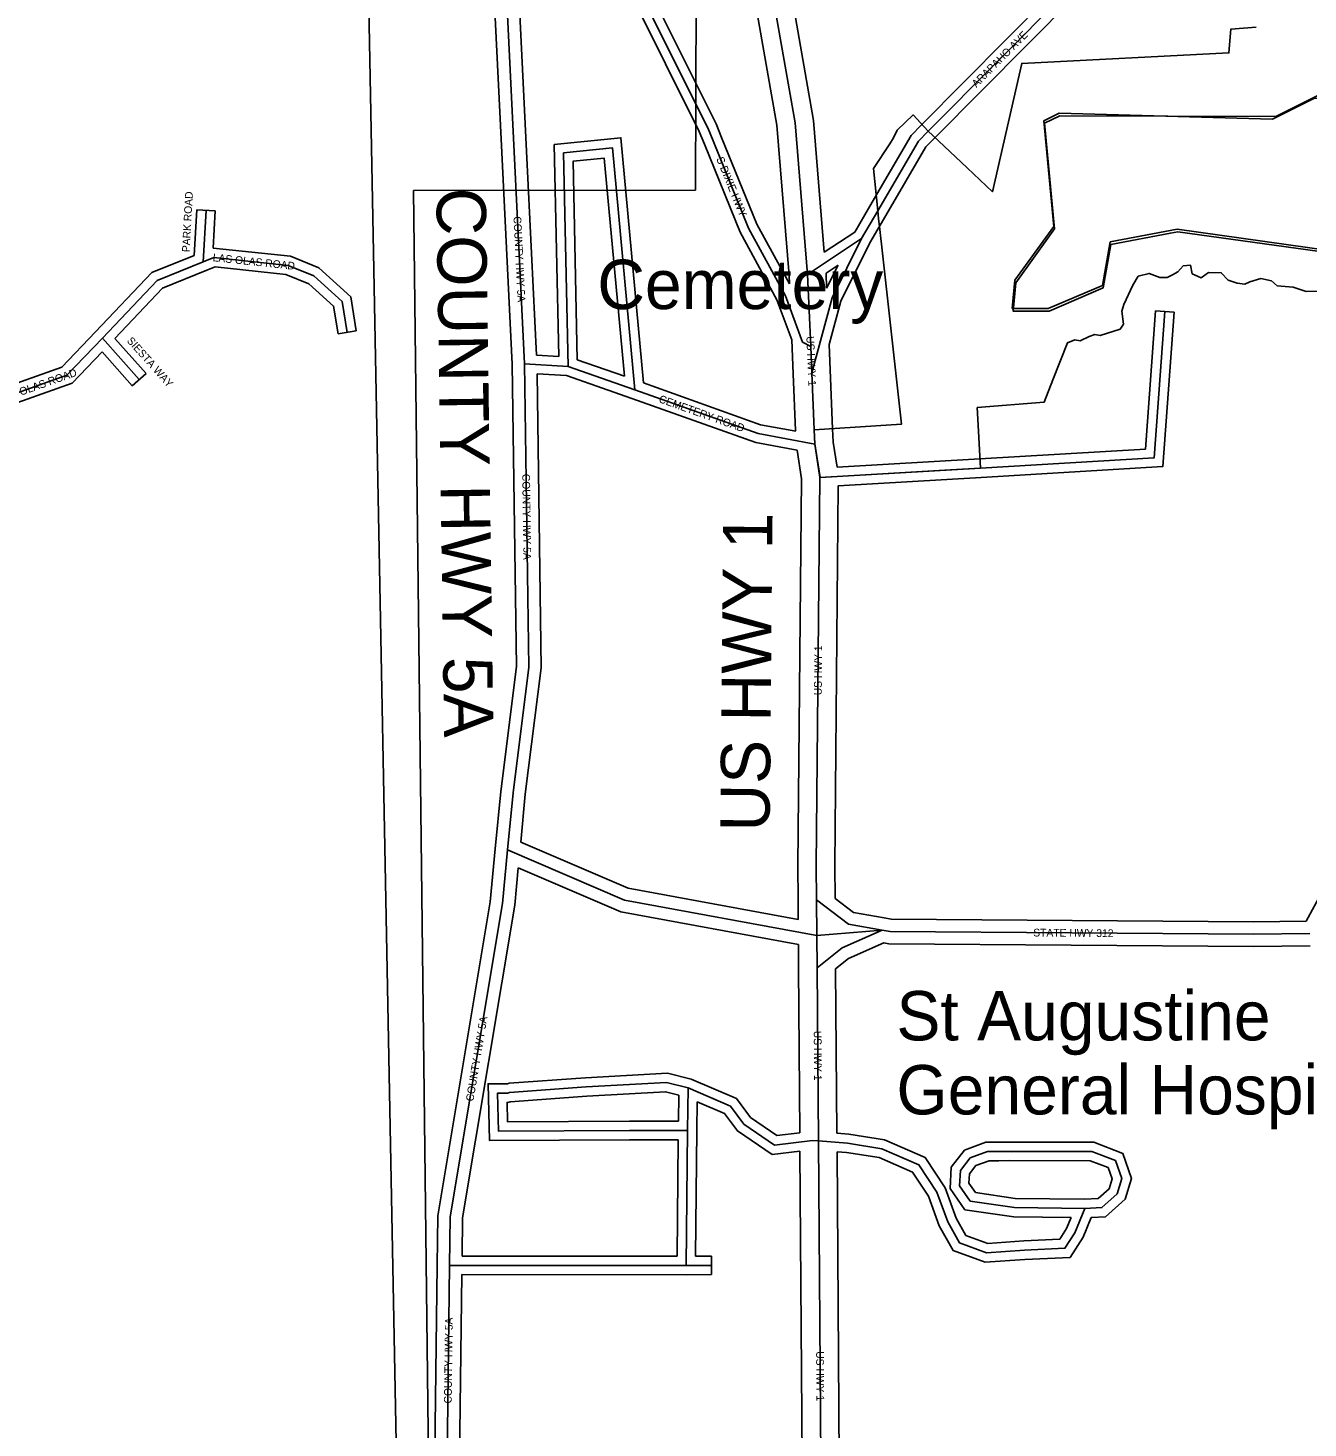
# Model space of a CAD drawing. Extents: x 418523 to 616617, y 1878279 to 2196743.
# Drawn here: x 551209 to 555359, y 2010049 to 2014588 of the extents above; entities that cross this region are included whole.
import ezdxf

# ---------------------------------------------------------------- set-up
doc = ezdxf.new("R2010")
doc.units = 0
for name, color, linetype in [('Level 1', 7, 'Continuous'), ('Level 13', 7, 'Continuous'), ('Level 14', 7, 'Continuous'), ('Level 19', 7, 'Continuous'), ('Level 22', 7, 'Continuous'), ('Level 23', 7, 'Continuous'), ('Level 28', 7, 'Continuous'), ('Level 31', 7, 'Continuous'), ('Level 32', 7, 'Continuous'), ('Level 34', 7, 'Continuous'), ('Level 5', 7, 'Continuous'), ('Level 57', 7, 'Continuous'), ('Level 8', 7, 'Continuous')]:
    doc.layers.add(name, color=color, linetype=linetype)

msp = doc.modelspace()

# ---------------------------------------------------------------- linework, layer by layer
at = {"layer": 'Level 1'}
for p, q in [((553375.196, 2014710.861), (553372.698, 2014063.056)), ((552313.778, 2014654.627), (552415.309, 2009343.34)), ((552458.241, 2014061.206), (553372.698, 2014063.056)), ((552542.897, 2006977.064), (552458.241, 2014061.206))]:
    msp.add_line(p, q, dxfattribs=at)
at = {"layer": 'Level 13'}
for p, q in [((553746.664, 2013555.467), (553736.541, 2013789.33)), ((553750.229, 2013469.997), (553746.664, 2013555.467)), ((553757.956, 2013285.599), (553750.229, 2013469.997)), ((553760.044, 2013239.045), (553757.956, 2013285.599)), ((553776.54, 2013130.628), (553760.044, 2013239.045)), ((553764.784, 2011871.667), (553776.54, 2013130.628)), ((553765.744, 2011761.476), (553764.784, 2011871.667)), ((553766.751, 2011645.973), (553765.744, 2011761.476)), ((553767.665, 2011541.091), (553766.751, 2011645.973)), ((553771.802, 2010979.224), (553767.665, 2011541.091)), ((553783.101, 2009462.728), (553771.802, 2010979.224))]:
    msp.add_line(p, q, dxfattribs=at)
msp.add_lwpolyline([(553736.541, 2013789.33), (553696.077, 2014281.113), (553622.144, 2014704.986), (553620.933, 2014710.196)], dxfattribs=at)
at = {"layer": 'Level 14'}
for p, q in [((553677.823, 2013758.422), (553676.648, 2013785.571)), ((553798.541, 2013744.477), (553796.439, 2013793.052)), ((553690.281, 2013467.496), (553685.716, 2013576.939)), ((553817.897, 2013288.287), (553806.434, 2013561.893)), ((553698.008, 2013283.087), (553690.282, 2013467.486)), ((553698.1, 2013281.026), (553698.015, 2013282.91)), ((553819.843, 2013244.917), (553817.897, 2013288.287)), ((553832.164, 2013163.942), (553819.843, 2013244.917)), ((553716.498, 2013126.367), (553702.37, 2013219.214)), ((553704.781, 2011871.686), (553716.498, 2013126.367)), ((553824.789, 2011871.647), (553836.298, 2013104.08)), ((553705.745, 2011760.952), (553704.781, 2011871.685)), ((553825.71, 2011766.021), (553824.789, 2011871.648)), ((553706.297, 2011697.754), (553705.745, 2011760.953)), ((553707.666, 2011540.568), (553707.006, 2011616.281)), ((553711.602, 2011006.093), (553707.665, 2011540.65)), ((553831.618, 2011004.781), (553827.694, 2011537.802)), ((553723.113, 2009461.532), (553712.049, 2010945.723)), ((553842.883, 2009492.561), (553832.064, 2010944.574))]:
    msp.add_line(p, q, dxfattribs=at)
for points in [[(553676.648, 2013785.57), (553636.5, 2014273.483), (553563.322, 2014693.031), (553559.295, 2014710.362)], [(553790.822, 2013861.326), (553755.653, 2014288.743), (553682.171, 2014710.031)]]:
    msp.add_lwpolyline(points, dxfattribs=at)
at = {"layer": 'Level 22'}
for p, q in [((552785.198, 2014186.577), (552761.217, 2014674.315)), ((552818.761, 2013499.89), (552785.198, 2014186.577)), ((552763.88, 2011923.15), (552781.555, 2012107.901)), ((553766.751, 2011645.973), (553978.479, 2011663.056)), ((552567.524, 2009949.453), (552575.95, 2010576.016))]:
    msp.add_line(p, q, dxfattribs=at)
for points in [[(552781.555, 2012107.901), (552832.788, 2012516.147), (552818.761, 2013499.89)], [(552575.95, 2010576.016), (552577.979, 2010733.112), (552747.263, 2011749.429), (552763.88, 2011923.15)], [(553766.751, 2011645.973), (553142.821, 2011760.642), (552763.88, 2011923.15)], [(553765.744, 2011761.476), (553869.492, 2011682.271), (553978.479, 2011663.056)], [(553978.479, 2011663.056), (553848.993, 2011605.96), (553767.665, 2011541.091)], [(553978.479, 2011663.056), (554004.142, 2011658.621), (555182.324, 2011649.533), (555365.617, 2011651.729)]]:
    msp.add_lwpolyline(points, dxfattribs=at)
at = {"layer": 'Level 23'}
for p, q in [((552745.245, 2014184.612), (552722.65, 2014644.156)), ((552825.151, 2014188.541), (552801.17, 2014676.279)), ((552778.775, 2013498.628), (552745.245, 2014184.624)), ((552857.459, 2013527.554), (552825.151, 2014188.53)), ((552724.061, 2011926.959), (552741.794, 2012112.296)), ((552806.481, 2011948.404), (552821.319, 2012103.506)), ((552527.794, 2009969.861), (552535.953, 2010576.554)), ((552607.521, 2009948.915), (552615.551, 2010545.996))]:
    msp.add_line(p, q, dxfattribs=at)
for points in [[(552741.793, 2012112.297), (552792.75, 2012518.364), (552778.774, 2013498.628)], [(552821.319, 2012103.505), (552872.824, 2012513.931), (552859.232, 2013467.327)], [(552535.952, 2010576.533), (552538.02, 2010736.677), (552707.576, 2011754.626), (552724.061, 2011926.959)], [(553706.297, 2011697.754), (553154.464, 2011799.173), (552806.48, 2011948.404)], [(552616.342, 2010605.998), (552617.937, 2010729.546), (552786.949, 2011744.231), (552798.481, 2011864.786)], [(553707.007, 2011616.281), (553131.179, 2011722.111), (552798.483, 2011864.786)], [(553825.709, 2011766.021), (553886.025, 2011719.973), (553985.424, 2011702.449)], [(553985.424, 2011702.449), (554007.726, 2011698.595), (555182.239, 2011689.536), (555353.165, 2011691.583)], [(553983.568, 2011621.581), (553869.879, 2011571.452), (553827.694, 2011537.803)], [(553983.568, 2011621.581), (554000.558, 2011618.646), (555182.409, 2011609.53), (555366.097, 2011611.731)]]:
    msp.add_lwpolyline(points, dxfattribs=at)
at = {"layer": 'Level 31'}
for p, q in [((551776.897, 2013830.506), (551785.929, 2013997.037)), ((553911.827, 2013905.575), (553964.058, 2013995.253)), ((553736.541, 2013789.33), (553911.827, 2013905.575)), ((551449.72, 2013582.697), (551569.149, 2013448.528)), ((552960.419, 2013491.126), (552818.761, 2013499.89)), ((553177.009, 2013415.601), (552960.419, 2013491.126)), ((553776.54, 2013130.628), (554297.399, 2013161.176)), ((553347.772, 2011013.142), (553349.11, 2011151.33)), ((553343.375, 2010575.671), (553347.772, 2011013.142)), ((552575.95, 2010576.016), (553343.375, 2010575.671)), ((553343.375, 2010575.671), (553425.159, 2010575.805))]:
    msp.add_line(p, q, dxfattribs=at)
for points in [[(553429.987, 2014222.581), (553412.674, 2014265.179), (553192.994, 2014706.19), (553190.355, 2014711.361)], [(554127.694, 2014253.722), (554572.674, 2014702.333), (554573.401, 2014707.619)], [(553964.058, 2013995.253), (554096.226, 2014221.809), (554127.694, 2014253.722)], [(553177.009, 2013415.601), (553104.092, 2014199.497), (552945.568, 2014183.215), (552960.419, 2013491.126)], [(553746.664, 2013555.467), (553720.396, 2013569.723), (553664.714, 2013719.708), (553545.202, 2013939.694), (553429.987, 2014222.581)], [(553750.229, 2013469.997), (553816.838, 2013713.827), (553911.827, 2013905.575)], [(551449.72, 2013582.697), (551627.435, 2013769.838), (551776.897, 2013830.506)], [(551776.897, 2013830.506), (551810.852, 2013844.592), (552052.618, 2013818.811), (552135.883, 2013785.117), (552227.247, 2013701.579), (552243.763, 2013601.526)], [(554297.399, 2013161.176), (554860.421, 2013194.526), (554895.014, 2013669.37)], [(551126.179, 2013387.975), (551334.636, 2013462.291), (551449.72, 2013582.697)], [(553760.044, 2013239.045), (553576.617, 2013273.016), (553177.009, 2013415.601)], [(553349.11, 2011151.33), (553279.107, 2011168.981), (553018.824, 2011154.441), (552770.259, 2011136.596), (552763.592, 2011134.489), (552731.259, 2011134.58), (552734.082, 2011011.291), (553159.168, 2011013.309), (553347.772, 2011013.142)], [(553349.11, 2011151.33), (553486.515, 2011092.394), (553530.413, 2011033.721), (553629.756, 2010966.166), (553752.469, 2010980.733), (553771.802, 2010979.224)], [(553771.802, 2010979.224), (553866.56, 2010972.049), (553977.772, 2010954.284), (554097.445, 2010901.582), (554156.159, 2010813.412), (554191.075, 2010716.581), (554229.243, 2010648.835), (554316.959, 2010616.588), (554439.656, 2010625.339), (554571.222, 2010631.156), (554603.377, 2010681.251), (554635.611, 2010760.441)], [(554356.385, 2010945.411), (554319.773, 2010945.33), (554264.244, 2010924.756), (554232.114, 2010883.751), (554229.123, 2010833.938), (554264.169, 2010784.019), (554407.389, 2010763.256), (554635.611, 2010760.441)], [(554635.611, 2010760.441), (554691.091, 2010763.196), (554740.664, 2010807.425), (554755.382, 2010857.206), (554734.94, 2010915.811), (554658.945, 2010945.115), (554392.997, 2010945.49), (554356.385, 2010945.411)]]:
    msp.add_lwpolyline(points, dxfattribs=at)
at = {"layer": 'Level 32'}
for p, q in [((554106.394, 2014274.851), (554535.764, 2014707.721)), ((553889.422, 2013926.712), (553938.134, 2014010.351)), ((551747.972, 2013851.143), (551755.972, 2013998.662)), ((551755.972, 2013998.662), (551815.886, 2013995.412)), ((551809.351, 2013874.923), (551815.886, 2013995.412)), ((553938.261, 2013891.35), (553989.982, 2013980.154)), ((553790.822, 2013861.325), (553889.421, 2013926.713)), ((553796.439, 2013793.052), (553835.409, 2013818.896)), ((553798.541, 2013744.477), (553835.409, 2013818.896)), ((554865.093, 2013671.55), (554924.935, 2013667.191)), ((552273.363, 2013606.411), (552214.163, 2013596.64)), ((551490.47, 2013582.039), (551591.559, 2013468.475)), ((551448.937, 2013538.456), (551546.741, 2013428.581)), ((552929.726, 2013523.083), (552857.459, 2013527.554)), ((553142.814, 2013459.296), (552989.966, 2013512.595)), ((551591.559, 2013468.475), (551546.741, 2013428.581)), ((552954.443, 2013461.437), (552859.232, 2013467.327)), ((553167.132, 2013387.273), (552954.443, 2013461.437)), ((553832.164, 2013163.942), (554295.643, 2013191.125)), ((553836.298, 2013104.079), (554299.156, 2013131.226)), ((553318.062, 2011043.168), (553318.884, 2011128.011)), ((553377.772, 2011012.851), (553378.674, 2011106.005)), ((553373.681, 2010605.721), (553377.772, 2011012.84)), ((553313.675, 2010605.685), (553317.469, 2010983.168)), ((552616.342, 2010605.997), (553313.676, 2010605.684)), ((553373.681, 2010605.721), (553425.11, 2010605.805)), ((553425.11, 2010605.805), (553425.209, 2010545.804)), ((552615.551, 2010545.997), (553343.363, 2010545.671)), ((553343.425, 2010545.671), (553425.209, 2010545.804))]:
    msp.add_line(p, q, dxfattribs=at)
for points in [[(553402.194, 2014211.286), (553385.311, 2014252.826), (553166.208, 2014692.681), (553156.624, 2014711.451)], [(553457.78, 2014233.877), (553440.037, 2014277.533), (553223.981, 2014711.27)], [(554148.994, 2014232.595), (554601.031, 2014688.32), (554603.673, 2014707.538)], [(553938.144, 2014010.371), (554072.214, 2014240.186), (554106.331, 2014274.786)], [(553205.11, 2013437.427), (553131.158, 2014232.436), (552914.981, 2014210.232), (552929.726, 2013523.083)], [(553685.716, 2013576.939), (553637.332, 2013707.264), (553518.045, 2013926.836), (553402.203, 2014211.266)], [(553677.823, 2013758.422), (553572.358, 2013952.552), (553457.772, 2014233.897)], [(553989.971, 2013980.136), (554120.238, 2014203.432), (554149.056, 2014232.659)], [(553142.814, 2013459.297), (553077.026, 2014166.559), (552976.155, 2014156.198), (552989.966, 2013512.595)], [(551809.351, 2013874.923), (552059.977, 2013848.196), (552152.142, 2013810.902), (552255.156, 2013716.711), (552273.363, 2013606.411)], [(553806.434, 2013561.893), (553845.012, 2013703.116), (553938.261, 2013891.349)], [(551427.966, 2013603.356), (551610.144, 2013795.197), (551747.973, 2013851.143)], [(551490.47, 2013582.039), (551644.726, 2013744.478), (551788.181, 2013802.709)], [(551788.393, 2013802.796), (551815.279, 2013813.95), (552045.259, 2013789.425), (552119.624, 2013759.332), (552199.339, 2013686.447), (552214.163, 2013596.64)], [(554295.625, 2013191.124), (554832.409, 2013222.92), (554865.093, 2013671.55)], [(554299.173, 2013131.228), (554888.433, 2013166.131), (554924.935, 2013667.191)], [(551153.988, 2013429.737), (551317.863, 2013488.161), (551428.033, 2013603.426)], [(551157.293, 2013367.216), (551351.409, 2013436.421), (551448.937, 2013538.456)], [(553698.1, 2013281.026), (553584.439, 2013302.078), (553205.109, 2013437.428)], [(553702.369, 2013219.215), (553568.794, 2013243.953), (553167.132, 2013387.273)], [(555353.165, 2011691.582), (555570.15, 2012089.888), (555708.108, 2012234.721), (555899.662, 2012323.352), (556163.299, 2012401.613), (556262.542, 2012467.262), (556286.039, 2012530.603)], [(553358.752, 2011179.838), (553282.004, 2011199.191), (553016.912, 2011184.381), (552768.604, 2011166.555), (552763.054, 2011164.491), (552700.563, 2011164.668), (552704.764, 2010981.133), (553159.234, 2010983.308), (553317.469, 2010983.168)], [(553358.752, 2011179.837), (553505.724, 2011116.799), (553551.429, 2011055.71), (553637.354, 2010997.28), (553711.602, 2011006.093)], [(553318.884, 2011128.011), (553276.209, 2011138.772), (553020.735, 2011124.5), (552771.914, 2011106.636), (552764.13, 2011104.486), (552761.957, 2011104.492), (552763.4, 2011041.45), (553159.1, 2011043.31), (553318.062, 2011043.168)], [(553378.674, 2011106.005), (553467.306, 2011067.989), (553509.396, 2011011.733), (553622.159, 2010935.053), (553712.049, 2010945.723)], [(553831.618, 2011004.781), (553870.064, 2011001.871), (553986.324, 2010983.298), (554117.558, 2010925.506), (554183.147, 2010827.012), (554218.446, 2010729.12), (554249.96, 2010673.182), (554321.257, 2010646.971), (554437.927, 2010655.292), (554554.37, 2010660.441), (554576.634, 2010695.127), (554591.23, 2010730.984)], [(554356.319, 2010975.411), (554314.361, 2010975.319), (554245.863, 2010949.939), (554202.729, 2010894.891), (554198.548, 2010825.276), (554247.054, 2010756.186), (554405.043, 2010733.282), (554591.23, 2010730.984)], [(554656.191, 2010731.424), (554703.159, 2010733.757), (554767.011, 2010790.726), (554786.891, 2010857.964), (554758.694, 2010938.806), (554664.549, 2010975.107), (554392.986, 2010975.491), (554356.319, 2010975.411)], [(553832.064, 2010944.574), (553863.055, 2010942.228), (553969.221, 2010925.269), (554077.333, 2010877.658), (554129.171, 2010799.813), (554163.705, 2010704.043), (554208.525, 2010624.487), (554312.66, 2010586.205), (554441.386, 2010595.386), (554588.074, 2010601.871), (554630.119, 2010667.376), (554656.192, 2010731.423)], [(554356.452, 2010915.41), (554325.184, 2010915.341), (554282.624, 2010899.571), (554261.5, 2010872.612), (554259.698, 2010842.6), (554281.284, 2010811.852), (554409.737, 2010793.23), (554635.052, 2010790.45)], [(554635.053, 2010790.45), (554679.024, 2010792.633), (554714.316, 2010824.123), (554723.873, 2010856.448), (554711.188, 2010892.816), (554653.341, 2010915.122), (554393.009, 2010915.49), (554356.451, 2010915.41)]]:
    msp.add_lwpolyline(points, dxfattribs=at)
at = {"layer": 'Level 5'}
msp.add_lwpolyline([(555671.468, 2014704.65), (555670.989, 2014700.236), (555704.071, 2014616.774), (555703.355, 2014391.689), (555378.139, 2014359.394), (555244.536, 2014293.121), (554552.679, 2014312.023), (554502.559, 2014287.172), (554534.835, 2013945.285), (554409.196, 2013770.649), (554400.567, 2013678.946), (554517.28, 2013678.588), (554692.603, 2013753.062), (554718.071, 2013894.676), (554934.945, 2013935.679), (555426.558, 2013867.383), (555493.15, 2013833.804), (555567.884, 2013741.882), (555600.479, 2013508.357), (555658.571, 2013433.136), (555842.134, 2013482.57), (555891.699, 2013340.687), (556007.954, 2013198.575), (556216.07, 2013106.226)], dxfattribs=at)
at = {"layer": 'Level 8'}
for points in [[(555393.049, 2013735.54), (555353.049, 2013733.54), (555311.048, 2013748.54), (555259.046, 2013752.539), (555241.045, 2013768.539), (555206.044, 2013776.539), (555171.044, 2013765.538), (555154.044, 2013757.538), (555130.043, 2013760.537), (555101.042, 2013770.537), (555078.041, 2013794.537), (555037.04, 2013795.537), (555013.04, 2013778.536), (554984.039, 2013791.536), (554978.039, 2013819.537), (554955.038, 2013817.536), (554937.038, 2013797.536), (554920.038, 2013788.536), (554903.037, 2013779.536), (554879.037, 2013779.535), (554844.035, 2013792.535), (554809.035, 2013783.534), (554791.035, 2013754.533), (554762.035, 2013691.531), (554756.036, 2013670.531), (554761.037, 2013627.53), (554750.037, 2013611.53), (554685.035, 2013591.528), (554668.035, 2013594.528), (554650.034, 2013588.528), (554621.034, 2013573.527), (554603.034, 2013577.526), (554580.034, 2013567.526), (554532.034, 2013447.523), (554504.035, 2013375.521), (554287.03, 2013357.518), (554289.031, 2013320.517), (554297.034, 2013161.513), (554200.032, 2013155.512), (553777.022, 2013130.506), (553760.02, 2013239.509), (553758.019, 2013285.51), (554041.025, 2013303.514), (553980.014, 2013858.526), (553971.013, 2013935.527), (553967.012, 2013970.528), (553964.011, 2013995.529), (553950.009, 2014132.531), (554003.009, 2014212.534), (554015.009, 2014232.535), (554027.008, 2014257.536), (554079.009, 2014306.537), (554128.01, 2014253.536), (554143.011, 2014239.536), (554254.015, 2014134.536), (554336.019, 2014057.535), (554431.014, 2014473.546), (555103.029, 2014507.555), (555109.028, 2014584.556), (555191.029, 2014591.557)], [(555389.039, 2014368.555), (555255.036, 2014301.551), (554555.019, 2014303.543), (554505.019, 2014279.542), (554537.026, 2013937.535), (554412.026, 2013762.529), (554403.028, 2013670.526), (554520.03, 2013670.528), (554695.033, 2013745.531), (554720.031, 2013886.536), (554913.035, 2013923.539), (554937.035, 2013927.539), (555429.049, 2013859.543)]]:
    msp.add_lwpolyline(points, dxfattribs=at)

# ---------------------------------------------------------------- texts
at = {"layer": 'Level 19'}
msp.add_text('US HWY 1', height=160, rotation=89.463958, dxfattribs=at).set_placement((553613.376, 2011982.055))
at = {"layer": 'Level 28'}
msp.add_text('COUNTY HWY 5A', height=160, rotation=270.815886, dxfattribs=at).set_placement((552532.88, 2014069.683))
at = {"layer": 'Level 34'}
for s, rotation, p in [('ARAPAHO AVE', 45.231897, (554284.199, 2014393.757)), ('S DIXIE HWY', 292.159014, (553440.022, 2014164.809)), ('PARK ROAD', 86.894517, (551732.883, 2013861.065)), ('COUNTY HWY 5A', 272.797233, (552782.919, 2013977.188)), ('LAS OLAS ROAD', 353.912439, (551806.857, 2013832.451)), ('SIESTA WAY', 311.672583, (551527.382, 2013573.156)), ('US HWY 1', 272.387306, (553732.769, 2013588.681)), ('LAS OLAS ROAD', 19.620753, (551117.566, 2013371.636)), ('CEMETERY ROAD', 340.362053, (553252.025, 2013375.565)), ('COUNTY HWY 5A', 270.815886, (552811.357, 2013142.552)), ('US HWY 1', 89.463958, (553782.446, 2012424.5)), ('STATE HWY 312', 359.557358, (554468.414, 2011642.541)), ('COUNTY HWY 5A', 80.542292, (552652.812, 2011106.323)), ('US HWY 1', 270.420847, (553756.671, 2011336.601)), ('COUNTY HWY 5A', 89.228481, (552582.421, 2010127.855)), ('US HWY 1', 270.425892, (553764.382, 2010297.417))]:
    msp.add_text(s, height=25, rotation=rotation, dxfattribs=at).set_placement(p)
at = {"layer": 'Level 57'}
for s, p in [('Cemetery', (553054.762, 2013677.055)), ('St Augustine', (554024.778, 2011305.474)), ('General Hospital', (554024.782, 2011065.467))]:
    msp.add_text(s, height=160, dxfattribs=at).set_placement(p)

doc.saveas('drawing.dxf')
